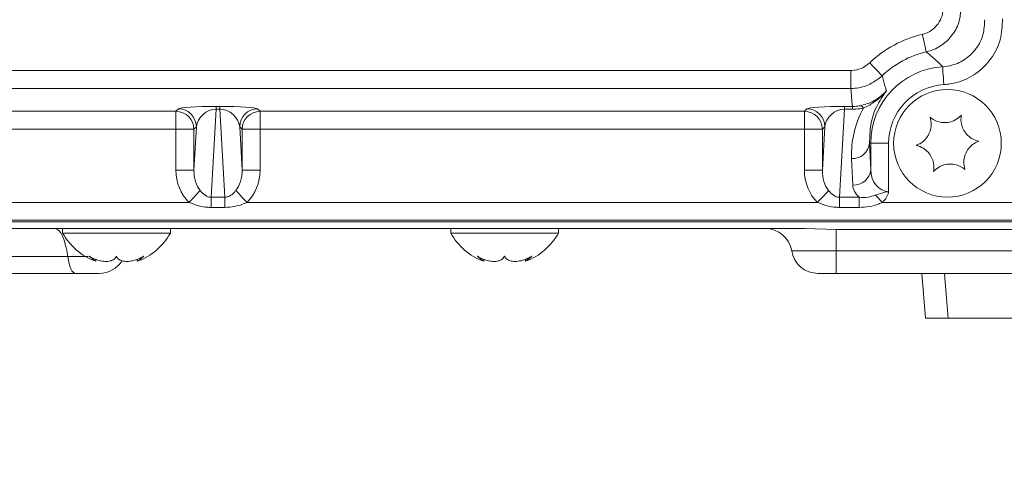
# Model space of a CAD drawing. Header units: millimetres. Extents: x 0 to 8410, y 0 to 5940.
# Tile 273 of 319: x 7426 to 7536, y 2220 to 2271. Entities that reach past the tile are written whole.
import ezdxf

# ---------------------------------------------------------------- set-up
doc = ezdxf.new("R2010")
doc.units = ezdxf.units.MM
doc.header["$LTSCALE"] = 10
doc.styles.add('SLDTEXTSTYLE0', font='TXT', dxfattribs={"width": 0.605})
doc.dimstyles.new('SLDDIMSTYLE0', dxfattribs={"dimtxt": 50, "dimasz": 50, "dimexe": 0, "dimexo": 0.0625, "dimgap": 12.5, "dimtad": 1, "dimtoh": 1, "dimdec": 1, "dimrnd": 1e-09, "dimzin": 12, "dimdsep": 46, "dimtxsty": 'SLDTEXTSTYLE0', "dimsah": 1, "dimcen": 0.09, "dimadec": 0, "dimazin": 0, "dimtfac": 1, "dimtofl": 0, "dimtmove": 0, "dimatfit": 3, "dimfxl": 1, "dimfrac": 2, "dimtolj": 1, "dimtzin": 12, "dimarcsym": 0})
doc.dimstyles.new('SLDDIMSTYLE2', dxfattribs={"dimtxt": 50, "dimasz": 50, "dimexe": 0, "dimexo": 0.0625, "dimgap": 12.5, "dimtad": 1, "dimtoh": 1, "dimdec": 1, "dimrnd": 1e-09, "dimzin": 12, "dimdsep": 46, "dimtxsty": 'SLDTEXTSTYLE0', "dimsah": 1, "dimcen": 0.09, "dimadec": 0, "dimazin": 0, "dimtfac": 1, "dimtofl": 0, "dimtmove": 0, "dimatfit": 3, "dimfxl": 1, "dimfrac": 2, "dimtolj": 1, "dimtzin": 12, "dimarcsym": 0})

# ---------------------------------------------------------------- blocks, each defined once
blk = doc.blocks.new('*D31')
at = {"color": 7, "linetype": 'Continuous', "lineweight": 0}
for p, q in [((7623.82, 3232.92), (7623.82, 2102.57)), ((7603.82, 2933.24), (7603.82, 2102.57)), ((7603.82, 2117.57), (7503.82, 2117.57)), ((7603.82, 2117.57), (7623.82, 2117.57)), ((7623.82, 2117.57), (8031.2, 2117.57))]:
    blk.add_line(p, q, dxfattribs=at)
for points in [[(7603.82, 2117.57), (7553.82, 2125.07), (7553.82, 2110.07)], [(7623.82, 2117.57), (7673.82, 2110.07), (7673.82, 2125.07)]]:
    blk.add_solid(points, dxfattribs=at)
at = {"color": 7, "linetype": 'Continuous', "lineweight": 0, "char_height": 50, "attachment_point": 1, "style": 'SLDTEXTSTYLE0'}
for s, insert in [(' (2x M8)', (7763.45, 2182.03)), ('20', (7687.09, 2182.03))]:
    blk.add_mtext(s, dxfattribs=dict(at, insert=insert))
blk = doc.blocks.new('*D32')
at = {"color": 7, "linetype": 'Continuous', "lineweight": 0}
for p, q in [((7603.82, 2933.24), (7603.82, 2002.57)), ((7366.82, 2227.33), (7366.82, 2002.57)), ((7603.82, 2017.57), (7366.82, 2017.57)), ((7603.82, 2017.57), (8068.78, 2017.57))]:
    blk.add_line(p, q, dxfattribs=at)
for points in [[(7366.82, 2017.57), (7416.82, 2010.07), (7416.82, 2025.07)], [(7603.82, 2017.57), (7553.82, 2025.07), (7553.82, 2010.07)]]:
    blk.add_solid(points, dxfattribs=at)
at = {"color": 7, "linetype": 'Continuous', "lineweight": 0, "char_height": 50, "attachment_point": 1, "style": 'SLDTEXTSTYLE0'}
for s, insert in [(' (2x M8)', (7801.03, 2082.03)), ('237', (7686.46, 2082.03))]:
    blk.add_mtext(s, dxfattribs=dict(at, insert=insert))

msp = doc.modelspace()

# ---------------------------------------------------------------- linework, layer by layer
at = {"color": 8, "linetype": 'Continuous', "lineweight": 0}
for p, q in [((7377.56351, 2265.195036), (7518.571015, 2265.195036)), ((7518.571015, 2263.196254), (7518.571015, 2265.195036)), ((7518.571015, 2263.196254), (7377.56351, 2263.196254)), ((7382.748638, 2260.642163), (7443.385887, 2260.642163)), ((7443.385887, 2260.642163), (7443.655077, 2260.911358)), ((7443.385887, 2258.643383), (7443.385887, 2260.642163)), ((7447.857532, 2260.882705), (7447.308603, 2251.060296)), ((7447.857532, 2261.18539), (7448.276992, 2261.18539)), ((7447.857532, 2260.882705), (7447.857532, 2261.18539)), ((7448.276992, 2260.882705), (7447.857532, 2260.882705)), ((7448.276992, 2260.882705), (7448.276992, 2261.18539)), ((7448.825921, 2251.060296), (7448.276992, 2260.882705)), ((7452.479447, 2260.911358), (7452.748637, 2260.642163)), ((7452.748637, 2260.642163), (7513.385887, 2260.642163)), ((7452.748637, 2260.642163), (7452.748637, 2258.643383)), ((7513.385887, 2260.642163), (7513.655077, 2260.911358)), ((7513.385887, 2258.643383), (7513.385887, 2260.642163)), ((7517.857532, 2260.882705), (7517.308603, 2251.060296)), ((7517.857532, 2261.18539), (7518.743943, 2261.18539)), ((7517.857532, 2261.18539), (7517.857532, 2260.882705)), ((7518.743943, 2260.882705), (7517.857532, 2260.882705)), ((7518.743943, 2261.18539), (7518.743943, 2260.882705)), ((7443.385887, 2258.643383), (7382.748638, 2258.643383)), ((7443.385887, 2254.095625), (7443.385887, 2258.643383)), ((7443.385887, 2258.643383), (7445.384662, 2258.643383)), ((7445.384662, 2254.095625), (7445.653859, 2258.912576)), ((7445.653859, 2258.912576), (7445.384662, 2258.643383)), ((7445.384662, 2258.643383), (7445.384662, 2254.095625)), ((7450.480665, 2258.912576), (7450.749855, 2254.095625)), ((7450.749855, 2258.643383), (7450.480665, 2258.912576)), ((7450.749855, 2254.095625), (7450.749855, 2258.643383)), ((7450.749855, 2258.643383), (7452.748637, 2258.643383)), ((7513.385887, 2258.643383), (7452.748637, 2258.643383)), ((7452.748637, 2258.643383), (7452.748637, 2254.095625)), ((7513.385887, 2254.095625), (7513.385887, 2258.643383)), ((7513.385887, 2258.643383), (7515.384669, 2258.643383)), ((7515.384669, 2254.095625), (7515.653859, 2258.912576)), ((7515.653859, 2258.912576), (7515.384669, 2258.643383)), ((7515.384669, 2258.643383), (7515.384669, 2254.095625)), ((7520.642336, 2257.07476), (7520.766254, 2257.07476)), ((7520.642336, 2257.07476), (7520.766254, 2254.117427)), ((7520.766254, 2254.117427), (7520.766254, 2257.07476)), ((7520.766254, 2257.07476), (7522.765572, 2257.07476)), ((7522.765572, 2257.07476), (7522.765572, 2251.683377)), ((7518.76695, 2252.42133), (7518.643017, 2255.378663)), ((7443.385887, 2254.095625), (7445.384662, 2254.095625)), ((7452.748637, 2254.095625), (7450.749855, 2254.095625)), ((7513.385887, 2254.095625), (7515.384669, 2254.095625)), ((7447.308603, 2251.060296), (7448.825921, 2251.060296)), ((7447.308603, 2249.929555), (7447.308603, 2251.060296)), ((7448.825921, 2249.929555), (7448.825921, 2251.060296)), ((7517.308603, 2251.060296), (7519.480954, 2251.060296)), ((7517.308603, 2249.929555), (7517.308603, 2251.060296)), ((7519.480954, 2249.929555), (7519.480954, 2251.060296)), ((7381.298843, 2250.494911), (7444.835681, 2250.494911)), ((7448.825921, 2249.929555), (7447.308603, 2249.929555)), ((7451.298843, 2250.494911), (7514.835681, 2250.494911)), ((7519.480954, 2249.929555), (7517.308603, 2249.929555)), ((7522.075574, 2250.494911), (7537.158827, 2250.494911)), ((7537.158827, 2248.502521), (7196.475695, 2248.502521)), ((7516.923453, 2245.074759), (7516.923453, 2247.464138)), ((7537.764992, 2245.074759), (7516.923453, 2245.074759)), ((7516.923453, 2245.074759), (7516.923453, 2242.574759)), ((7431.333791, 2244.449759), (7399.503852, 2244.449759))]:
    msp.add_line(p, q, dxfattribs=at)
at = {"color": 7, "linetype": 'Continuous', "lineweight": 0}
for p, q in [((7196.295182, 2248.312293), (7537.33934, 2248.312293)), ((7513.440932, 2247.574759), (7220.19359, 2247.574759)), ((7430.763709, 2247.574759), (7430.763709, 2247.074759)), ((7442.763704, 2247.074759), (7442.763704, 2247.574759)), ((7473.992984, 2247.574759), (7473.992984, 2247.074759)), ((7485.992986, 2247.074759), (7485.992986, 2247.574759)), ((7516.923453, 2247.464138), (7513.440932, 2247.574759)), ((7537.764992, 2247.464138), (7516.923453, 2247.464138)), ((7430.763709, 2247.074759), (7442.763704, 2247.074759)), ((7473.992984, 2247.074759), (7485.992986, 2247.074759)), ((7434.447262, 2243.93041), (7434.447262, 2244.152463)), ((7439.080152, 2244.155171), (7439.080152, 2243.93041)), ((7477.676543, 2243.93041), (7477.676543, 2244.152463)), ((7482.309434, 2244.155171), (7482.309434, 2243.93041)), ((7432.207885, 2242.574759), (7404.644701, 2242.574759)), ((7516.923453, 2242.574759), (7514.926191, 2242.574759)), ((7537.764992, 2242.574759), (7516.923453, 2242.574759)), ((7526.466618, 2242.574759), (7526.862721, 2237.57074)), ((7529.386054, 2237.574759), (7577.777977, 2237.574759))]:
    msp.add_line(p, q, dxfattribs=at)
at = {"color": 8, "linetype": 'Continuous', "lineweight": 0, "flags": 128}
for points in [[(7526.959698, 2267.271069), (7526.949073, 2267.317052), (7526.922102, 2267.433717), (7526.879783, 2267.616728), (7526.823695, 2267.859283), (7526.755924, 2268.15237), (7526.679005, 2268.485097), (7526.595767, 2268.845096), (7526.50931, 2269.218992)], [(7522.04449, 2264.600019), (7522.011693, 2264.633957), (7521.92847, 2264.720061), (7521.797936, 2264.855129), (7521.624933, 2265.034146), (7521.41587, 2265.250455), (7521.178554, 2265.496019), (7520.921777, 2265.761712), (7520.655076, 2266.037661)], [(7528.783168, 2265.609065), (7528.786118, 2265.56196), (7528.793599, 2265.442451), (7528.805326, 2265.254979), (7528.820883, 2265.00651), (7528.839673, 2264.706278), (7528.860997, 2264.36544), (7528.884078, 2263.996664), (7528.90804, 2263.613654)], [(7444.835681, 2250.494911), (7445.029388, 2250.697991), (7445.219259, 2250.897054), (7445.401545, 2251.088158), (7445.572632, 2251.267522), (7445.729132, 2251.431598), (7445.867951, 2251.577136), (7445.986348, 2251.701259), (7446.081969, 2251.80151)], [(7451.298843, 2250.494911), (7451.105136, 2250.697991), (7450.915265, 2250.897054), (7450.732979, 2251.088158), (7450.561891, 2251.267522), (7450.405392, 2251.431598), (7450.266573, 2251.577136), (7450.148176, 2251.701259), (7450.052555, 2251.80151)], [(7514.835681, 2250.494911), (7515.029381, 2250.697991), (7515.219267, 2250.897054), (7515.401538, 2251.088158), (7515.572633, 2251.267522), (7515.729125, 2251.431598), (7515.867959, 2251.577136), (7515.986349, 2251.701259), (7516.081969, 2251.80151)], [(7522.075574, 2250.494911), (7521.972041, 2250.602475), (7521.869089, 2250.709438), (7521.767284, 2250.815206), (7521.667193, 2250.919185), (7521.569382, 2251.020797), (7521.474402, 2251.119474), (7521.382774, 2251.214667), (7521.295006, 2251.305842)], [(7431.333791, 2244.449759), (7431.230727, 2245.114051), (7431.097942, 2245.722598), (7430.938359, 2246.262041), (7430.755469, 2246.720541), (7430.553298, 2247.088028), (7430.336277, 2247.356438), (7430.109176, 2247.519878), (7429.876979, 2247.574759)], [(7432.207885, 2242.574759), (7432.068559, 2242.607688), (7431.932303, 2242.705752), (7431.802089, 2242.866798), (7431.680787, 2243.087291), (7431.571054, 2243.36239), (7431.475299, 2243.686056), (7431.39563, 2244.051184), (7431.333791, 2244.449759)], [(7528.992201, 2242.574759), (7529.140885, 2240.687814), (7529.386054, 2237.574759)]]:
    msp.add_lwpolyline(points, dxfattribs=at)
at = {"color": 7, "linetype": 'Continuous', "lineweight": 0}
msp.add_circle((7529.317261, 2257.074759), 6, dxfattribs=at)
at = {"color": 8, "linetype": 'Continuous', "lineweight": 0}
for centre, radius, start, end in [((7529.317261, 2257.074759), 12.46463, 103.01896867, 134.02250996), ((7529.317261, 2257.074759), 10.465315, 103.01896867, 134.02250996), ((7529.317261, 2257.074759), 8.551001, 93.58101188, 180), ((7529.317261, 2257.074759), 6.551686, 93.58101188, 180), ((7443.383035, 2258.640536), 2.001629, 0.0814773, 89.91836252), ((7443.65223, 2258.909729), 2.001631, 0.08147719, 89.91852281), ((7452.482294, 2258.909729), 2.001631, 90.08147719, 179.91852281), ((7452.751493, 2258.640524), 2.00164, 90.08175985, 179.91818676), ((7513.383019, 2258.640513), 2.001652, 0.08214948, 89.91790392), ((7513.65223, 2258.909729), 2.001631, 0.08147719, 89.91852281), ((7519.527627, 2260.794799), 0.481981, 24.75949112, 79.42185074), ((7518.754888, 2257.273215), 1.897852, 266.6206635, 353.99771191), ((7518.878836, 2254.315847), 1.897818, 266.62014919, 353.99864754)]:
    msp.add_arc(centre, radius, start, end, dxfattribs=at)
at = {"color": 7, "linetype": 'Continuous', "lineweight": 0}
for centre, radius, start, end in [((7509.010114, 2244.574759), 3, 9.59406823, 90), ((7436.883095, 2250.473741), 7, 209.04974724, 249.40063411), ((7436.644317, 2250.473741), 7, 290.62553641, 330.95025276), ((7480.112376, 2250.473741), 7, 209.04974724, 249.40063411), ((7479.873598, 2250.473741), 7, 290.62553641, 330.95025276), ((7514.926194, 2245.574759), 3, 189.59406823, 270), ((7434.833086, 2245.574759), 3.000001, 269.99617693, 328.14498026)]:
    msp.add_arc(centre, radius, start, end, dxfattribs=at)
at = {"color": 8, "linetype": 'Continuous', "lineweight": 0}
for centre, major_axis, ratio, start_param, end_param in [((7529.317261, 2264.285303), (0, 16.279558), 0.6615889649, 1.637743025, 1.7623837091), ((7447.652353, 2260.906195), (4.00701, 0.014366), 0.0695845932, 1.519320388, 3.0716217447), ((7447.652353, 2258.907413), (1.605522, 1.368964), 0.8871414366, 0.8210960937, 2.3733974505), ((7448.482169, 2260.906195), (4.00701, -0.014366), 0.0695845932, 0.0699709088, 1.6222722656), ((7448.482169, 2258.907413), (1.605522, -1.368964), 0.8871414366, 0.7681952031, 2.3204965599), ((7517.652353, 2260.906195), (4.00701, 0.014366), 0.0695845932, 1.519320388, 3.0716217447), ((7517.652353, 2258.907413), (1.605522, 1.368964), 0.8871414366, 0.8210960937, 2.3733974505), ((7529.317261, 2255.826768), (0, 10.693025), 0.9991215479, 1.0661674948, 1.6127148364), ((7447.388322, 2254.182855), (-0.263298, -4.71143), 0.8476764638, 4.778220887, 5.657415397), ((7447.388322, 2254.182855), (0.168701, 3.018718), 0.6615006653, 1.6366282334, 2.5158227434), ((7448.746201, 2254.182855), (-0.168701, 3.018718), 0.6615006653, 3.7673625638, 4.6465570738), ((7448.746201, 2254.182855), (0.263298, -4.71143), 0.8476764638, 0.6257699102, 1.5049644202), ((7517.388322, 2254.182855), (0.263298, 4.71143), 0.8476764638, 1.6366282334, 2.5158227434), ((7517.388322, 2254.182855), (0.168701, 3.018718), 0.6615006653, 1.6366282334, 2.5158227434), ((7522.765575, 2254.182855), (0, 2.499477), 0.8001672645, 1.5969762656, 3.1415926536), ((7522.765575, 2252.486759), (4, 0), 0.6248693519, 3.1677725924, 3.7489559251)]:
    msp.add_ellipse(centre, major_axis=major_axis, ratio=ratio, start_param=start_param, end_param=end_param, dxfattribs=at)
for points, knots in [([(7526.50931, 2269.218992), (7526.554688, 2269.2302), (7526.925792, 2269.32186), (7527.589332, 2269.639014), (7528.313152, 2270.358566), (7528.782404, 2271.282131), (7528.813282, 2271.958913), (7528.828721, 2272.297304)], [0, 0, 0, 0, 0.0336578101, 0.2752567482, 0.5168066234, 0.7584039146, 1, 1, 1, 1]), ([(7530.824761, 2272.401913), (7530.798888, 2271.83799), (7530.747141, 2270.710102), (7529.965076, 2269.170945), (7528.759099, 2267.971562), (7527.653585, 2267.442686), (7527.035294, 2267.289766), (7526.959698, 2267.271069)], [0, 0, 0, 0, 0.2416006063, 0.4832189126, 0.724774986, 0.966349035, 1, 1, 1, 1]), ([(7528.783168, 2265.609065), (7529.133435, 2265.65307), (7530.040299, 2265.767003), (7531.397397, 2266.430075), (7532.604829, 2267.624831), (7533.386683, 2269.165569), (7533.437756, 2270.293593), (7533.463295, 2270.857646)], [0, 0, 0, 0, 0.1359355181, 0.3519459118, 0.5679031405, 0.7839354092, 1, 1, 1, 1]), ([(7535.459335, 2270.962256), (7535.423306, 2270.172717), (7535.351247, 2268.593626), (7534.256548, 2266.436977), (7532.566649, 2264.764221), (7530.667437, 2263.835382), (7529.398196, 2263.675426), (7528.90804, 2263.613654)], [0, 0, 0, 0, 0.2160614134, 0.4321264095, 0.648110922, 0.8641072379, 1, 1, 1, 1]), ([(7528.783168, 2265.609065), (7528.719903, 2265.675078), (7528.342324, 2266.069062), (7527.740841, 2266.634403), (7527.177048, 2267.093919), (7526.959698, 2267.271069)], [0, 0, 0, 0, 0.1100697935, 0.65691894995, 1, 1, 1, 1]), ([(7518.571015, 2265.195036), (7518.617704, 2265.195769), (7518.999822, 2265.201769), (7519.775398, 2265.358108), (7520.349601, 2265.801681), (7520.655076, 2266.037661)], [0, 0, 0, 0, 0.0611593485, 0.5005391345, 1, 1, 1, 1]), ([(7522.04449, 2264.600019), (7521.535335, 2264.206898), (7520.578237, 2263.467918), (7519.285687, 2263.207488), (7518.648833, 2263.197477), (7518.571015, 2263.196254)], [0, 0, 0, 0, 0.4994410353, 0.9388361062, 1, 1, 1, 1]), ([(7522.04449, 2264.600019), (7522.06343, 2264.520415), (7522.176464, 2264.045334), (7522.331884, 2263.508374), (7522.488919, 2263.041391), (7522.518213, 2262.956992), (7522.523861, 2262.940721)], [0, 0, 0, 0, 0.1414533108, 0.8441985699, 0.9699638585, 1, 1, 1, 1]), ([(7519.616108, 2261.268589), (7520.082491, 2261.396383), (7521.063955, 2261.665315), (7522.016718, 2262.38541), (7522.457038, 2262.86361), (7522.519865, 2262.93611), (7522.523861, 2262.940721)], [0, 0, 0, 0, 0.4356679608, 0.916825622, 0.9947102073, 1, 1, 1, 1]), ([(7522.523861, 2262.940721), (7522.519774, 2262.935903), (7522.45725, 2262.862179), (7522.031489, 2262.378833), (7521.204322, 2261.6204), (7520.356633, 2261.19366), (7519.965301, 2260.996658)], [0, 0, 0, 0, 0.0056596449, 0.0866012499, 0.578333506, 1, 1, 1, 1]), ([(7522.523861, 2262.940721), (7522.12801, 2262.356537), (7521.287228, 2261.115735), (7520.684833, 2259.137887), (7520.656566, 2257.765622), (7520.642336, 2257.07476)], [0, 0, 0, 0, 0.3064114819, 0.6508146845, 1, 1, 1, 1]), ([(7518.743943, 2261.18539), (7518.832903, 2261.186744), (7519.1338, 2261.191323), (7519.416786, 2261.236658), (7519.616108, 2261.268589)], [0, 0, 0, 0, 0.2956499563, 1, 1, 1, 1]), ([(7519.965301, 2260.996658), (7519.68445, 2260.952932), (7519.283795, 2260.890553), (7518.868211, 2260.884511), (7518.743943, 2260.882705)], [0, 0, 0, 0, 0.7009780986, 1, 1, 1, 1]), ([(7446.081969, 2251.80151), (7446.249319, 2251.616493), (7446.496542, 2251.343171), (7446.872651, 2251.14059), (7447.111194, 2251.069511), (7447.238602, 2251.063564), (7447.308603, 2251.060296)], [0, 0, 0, 0, 0.508314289, 0.7509245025, 0.8631517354, 1, 1, 1, 1]), ([(7448.825921, 2251.060296), (7448.929814, 2251.068591), (7449.124708, 2251.084152), (7449.486441, 2251.249741), (7449.787764, 2251.494127), (7449.986263, 2251.724555), (7450.052555, 2251.80151)], [0, 0, 0, 0, 0.2025976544, 0.3800552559, 0.7929603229, 1, 1, 1, 1]), ([(7516.081969, 2251.80151), (7516.249328, 2251.616497), (7516.49656, 2251.343184), (7516.873659, 2251.140028), (7517.112408, 2251.069263), (7517.239808, 2251.06344), (7517.308603, 2251.060296)], [0, 0, 0, 0, 0.5083134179, 0.750913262, 0.8654955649, 1, 1, 1, 1]), ([(7521.295006, 2251.305842), (7521.52776, 2251.381895), (7521.835398, 2251.482416), (7522.231668, 2251.606413), (7522.43947, 2251.654909), (7522.594009, 2251.675346), (7522.673104, 2251.680993), (7522.712985, 2251.682585), (7522.732972, 2251.683064), (7522.744402, 2251.683244), (7522.754317, 2251.683352), (7522.761375, 2251.683368), (7522.765572, 2251.683377)], [0, 0, 0, 0, 0.4910224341, 0.6489982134, 0.8182922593, 0.9046864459, 0.9482653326, 0.9701111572, 0.9810394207, 0.9865022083, 0.991973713, 1, 1, 1, 1]), ([(7522.765572, 2251.683377), (7522.765571, 2251.683209), (7522.76557, 2251.682957), (7522.765577, 2251.682619), (7522.765548, 2251.68228), (7522.765542, 2251.681686), (7522.765501, 2251.6805), (7522.76536, 2251.676447), (7522.764532, 2251.663731), (7522.760333, 2251.625583), (7522.739923, 2251.519287), (7522.63849, 2251.215268), (7522.412618, 2250.844731), (7522.167601, 2250.590426), (7522.075574, 2250.494911)], [0, 0, 0, 0, 0.0003606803, 0.0005426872, 0.0007250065, 0.0010898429, 0.001818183, 0.0032745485, 0.009798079, 0.0291775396, 0.0856559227, 0.2418477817, 0.7152413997, 1, 1, 1, 1]), ([(7519.480954, 2251.060296), (7519.815091, 2251.037549), (7520.437957, 2250.995145), (7521.023554, 2251.207435), (7521.295006, 2251.305842)], [0, 0, 0, 0, 0.5364518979, 1, 1, 1, 1]), ([(7447.308603, 2249.929555), (7447.169744, 2249.932913), (7446.704524, 2249.944165), (7445.8566, 2250.08019), (7445.194572, 2250.349121), (7444.835681, 2250.494911)], [0, 0, 0, 0, 0.1630551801, 0.5462836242, 1, 1, 1, 1]), ([(7451.298843, 2250.494911), (7451.162555, 2250.43422), (7450.721683, 2250.237896), (7449.89871, 2249.993497), (7449.195446, 2249.95158), (7448.825921, 2249.929555)], [0, 0, 0, 0, 0.1751522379, 0.5665892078, 1, 1, 1, 1]), ([(7517.308603, 2249.929555), (7517.172104, 2249.932805), (7516.706894, 2249.94388), (7515.858782, 2250.079306), (7515.194572, 2250.349122), (7514.835681, 2250.494911)], [0, 0, 0, 0, 0.1602866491, 0.5462795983, 1, 1, 1, 1]), ([(7522.075574, 2250.494911), (7521.931963, 2250.429624), (7521.468754, 2250.219047), (7520.600723, 2249.979384), (7519.865095, 2249.946649), (7519.480954, 2249.929555)], [0, 0, 0, 0, 0.1767531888, 0.5701053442, 1, 1, 1, 1]), ([(7516.923453, 2245.074759), (7516.825485, 2245.074759), (7516.173052, 2245.074759), (7514.889805, 2245.074759), (7513.646729, 2245.074759), (7512.704573, 2245.074759), (7512.095167, 2245.074759), (7512.008272, 2245.074759), (7511.968161, 2245.074759)], [0, 0, 0, 0, 0.0379273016, 0.2525833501, 0.4995899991, 0.6011063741, 0.8158714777, 1, 1, 1, 1]), ([(7433.598, 2244.449759), (7433.307275, 2244.449759), (7432.549972, 2244.449759), (7431.797433, 2244.449759), (7431.333791, 2244.449759)], [0, 0, 0, 0, 0.3838947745, 1, 1, 1, 1])]:
    msp.add_open_spline(points, degree=3, knots=knots, dxfattribs=at)
at = {"color": 7, "linetype": 'Continuous', "lineweight": 0}
for points, knots in [([(7527.374129, 2259.985813), (7527.438239, 2259.704616), (7527.549316, 2259.217408), (7527.410921, 2258.437121), (7527.105327, 2257.801979), (7526.646464, 2257.289617), (7526.198116, 2256.993015), (7525.916223, 2256.883167), (7525.824647, 2256.847482)], [0, 0, 0, 0, 0.2355685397, 0.4081504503, 0.5811464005, 0.7450773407, 0.9171844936, 1, 1, 1, 1]), ([(7530.866738, 2260.21309), (7530.655265, 2260.016975), (7530.288865, 2259.677184), (7529.543932, 2259.406871), (7528.841088, 2259.353966), (7528.167937, 2259.495158), (7527.68689, 2259.735147), (7527.450817, 2259.92435), (7527.374129, 2259.985813)], [0, 0, 0, 0, 0.2355695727, 0.4081501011, 0.5811448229, 0.7450752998, 0.9171873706, 1, 1, 1, 1]), ([(7532.809879, 2257.302036), (7532.53432, 2257.387111), (7532.056865, 2257.534519), (7531.450306, 2258.044466), (7531.053059, 2258.626695), (7530.83872, 2259.280257), (7530.806045, 2259.816861), (7530.851854, 2260.115925), (7530.866738, 2260.21309)], [0, 0, 0, 0, 0.2355523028, 0.4081364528, 0.5811331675, 0.7450630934, 0.9171718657, 1, 1, 1, 1]), ([(7531.260396, 2254.163706), (7531.196287, 2254.444903), (7531.085209, 2254.932111), (7531.223603, 2255.712399), (7531.529199, 2256.347535), (7531.988047, 2256.859909), (7532.436407, 2257.156503), (7532.718302, 2257.266351), (7532.809879, 2257.302036)], [0, 0, 0, 0, 0.2355684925, 0.4081503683, 0.5811462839, 0.7450744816, 0.9171846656, 1, 1, 1, 1]), ([(7525.824647, 2256.847482), (7526.100206, 2256.762406), (7526.577661, 2256.614998), (7527.184219, 2256.105053), (7527.581472, 2255.522826), (7527.79578, 2254.869258), (7527.828483, 2254.332657), (7527.782672, 2254.033594), (7527.767788, 2253.93643)], [0, 0, 0, 0, 0.2355525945, 0.408136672, 0.5811339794, 0.7450625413, 0.9171721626, 1, 1, 1, 1]), ([(7527.767788, 2253.93643), (7527.979255, 2254.132546), (7528.34565, 2254.472343), (7529.09059, 2254.742646), (7529.793436, 2254.795554), (7530.466587, 2254.654362), (7530.947621, 2254.414365), (7531.183703, 2254.225169), (7531.260396, 2254.163706)], [0, 0, 0, 0, 0.2355669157, 0.4081507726, 0.5811454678, 0.7450760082, 0.9171848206, 1, 1, 1, 1]), ([(7436.763707, 2244.482078), (7436.66091, 2244.334184), (7436.482802, 2244.07794), (7435.93451, 2243.908449), (7435.327717, 2243.902479), (7434.66161, 2244.045484), (7434.124039, 2244.259059), (7433.828594, 2244.427394), (7433.732617, 2244.482078)], [0, 0, 0, 0, 0.2355679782, 0.4081492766, 0.581146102, 0.7450754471, 0.9171861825, 1, 1, 1, 1]), ([(7433.732617, 2244.482078), (7433.911656, 2244.336441), (7434.221874, 2244.084099), (7434.438123, 2243.918403), (7434.426453, 2243.927324), (7434.422414, 2243.930412)], [0, 0, 0, 0, 0.4716077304, 0.8171444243, 1, 1, 1, 1]), ([(7439.794797, 2244.482078), (7439.510028, 2244.334184), (7439.016634, 2244.07794), (7438.246978, 2243.908449), (7437.633027, 2243.90248), (7437.151533, 2244.045483), (7436.88468, 2244.259061), (7436.79337, 2244.427394), (7436.763707, 2244.482078)], [0, 0, 0, 0, 0.2355688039, 0.4081500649, 0.5811456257, 0.7450759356, 0.9171859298, 1, 1, 1, 1]), ([(7439.104999, 2243.930413), (7439.099698, 2243.926311), (7439.083761, 2243.913978), (7439.260321, 2244.050636), (7439.5236, 2244.258482), (7439.728293, 2244.427248), (7439.794797, 2244.482078)], [0, 0, 0, 0, 0.163242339, 0.4907200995, 0.8345386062, 1, 1, 1, 1]), ([(7479.992989, 2244.482078), (7479.890191, 2244.334184), (7479.712082, 2244.077939), (7479.163795, 2243.90845), (7478.556997, 2243.902479), (7477.890893, 2244.045484), (7477.353322, 2244.259059), (7477.057876, 2244.427394), (7476.961899, 2244.482078)], [0, 0, 0, 0, 0.2355673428, 0.4081493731, 0.5811458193, 0.7450754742, 0.917186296, 1, 1, 1, 1]), ([(7476.961899, 2244.482078), (7477.140938, 2244.336441), (7477.451155, 2244.0841), (7477.667406, 2243.918402), (7477.655735, 2243.927324), (7477.651696, 2243.930412)], [0, 0, 0, 0, 0.4716085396, 0.8171441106, 1, 1, 1, 1]), ([(7483.024079, 2244.482078), (7482.73931, 2244.334184), (7482.245915, 2244.077939), (7481.476261, 2243.90845), (7480.862308, 2243.90248), (7480.380815, 2244.045483), (7480.113963, 2244.25906), (7480.022652, 2244.427394), (7479.992989, 2244.482078)], [0, 0, 0, 0, 0.2355689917, 0.4081506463, 0.5811459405, 0.7450764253, 0.9171866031, 1, 1, 1, 1]), ([(7482.334281, 2243.930413), (7482.32898, 2243.926311), (7482.313043, 2243.913978), (7482.489602, 2244.050635), (7482.752883, 2244.258483), (7482.957575, 2244.427248), (7483.024079, 2244.482078)], [0, 0, 0, 0, 0.1632425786, 0.4907208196, 0.8345383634, 1, 1, 1, 1]), ([(7434.804711, 2242.574759), (7434.810503, 2242.574759), (7434.828359, 2242.574759), (7434.614069, 2242.574759), (7434.199096, 2242.574759), (7433.619306, 2242.574759), (7432.956177, 2242.574759), (7432.473972, 2242.574759), (7432.234431, 2242.574759), (7432.207885, 2242.574759)], [0, 0, 0, 0, 0.08602870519, 0.26517638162, 0.44367527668, 0.62156726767, 0.79940895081, 0.97777110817, 1, 1, 1, 1]), ([(7529.386054, 2237.574759), (7528.923739, 2237.574759), (7527.999072, 2237.574759), (7527.179332, 2237.574759), (7526.813859, 2237.574759), (7526.905882, 2237.574759), (7526.914816, 2237.574759)], [0, 0, 0, 0, 0.3220068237, 0.6440387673, 0.9654436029, 1, 1, 1, 1])]:
    msp.add_open_spline(points, degree=3, knots=knots, dxfattribs=at)

# ---------------------------------------------------------------- dimensions: what is measured, and where the dimension line sits
for base, p2, dimstyle, picture, middle in [((7623.817261, 2117.574759), (7623.817261, 3232.921653), 'SLDDIMSTYLE2', '*D31', (7851.210322, 2117.574759)), ((7366.817261, 2017.574759), (7366.817261, 2227.331508), 'SLDDIMSTYLE0', '*D32', (7869.680294, 2017.574759))]:
    dim = msp.add_linear_dim(base=base, p1=(7603.817261, 2933.2361), p2=p2, text='<> (2x M8)', dimstyle=dimstyle, dxfattribs=at)
    dim.commit()
    dim.dimension.update_dxf_attribs({"geometry": picture, "text_midpoint": middle, "dimtype": 160})

doc.saveas('drawing.dxf')
